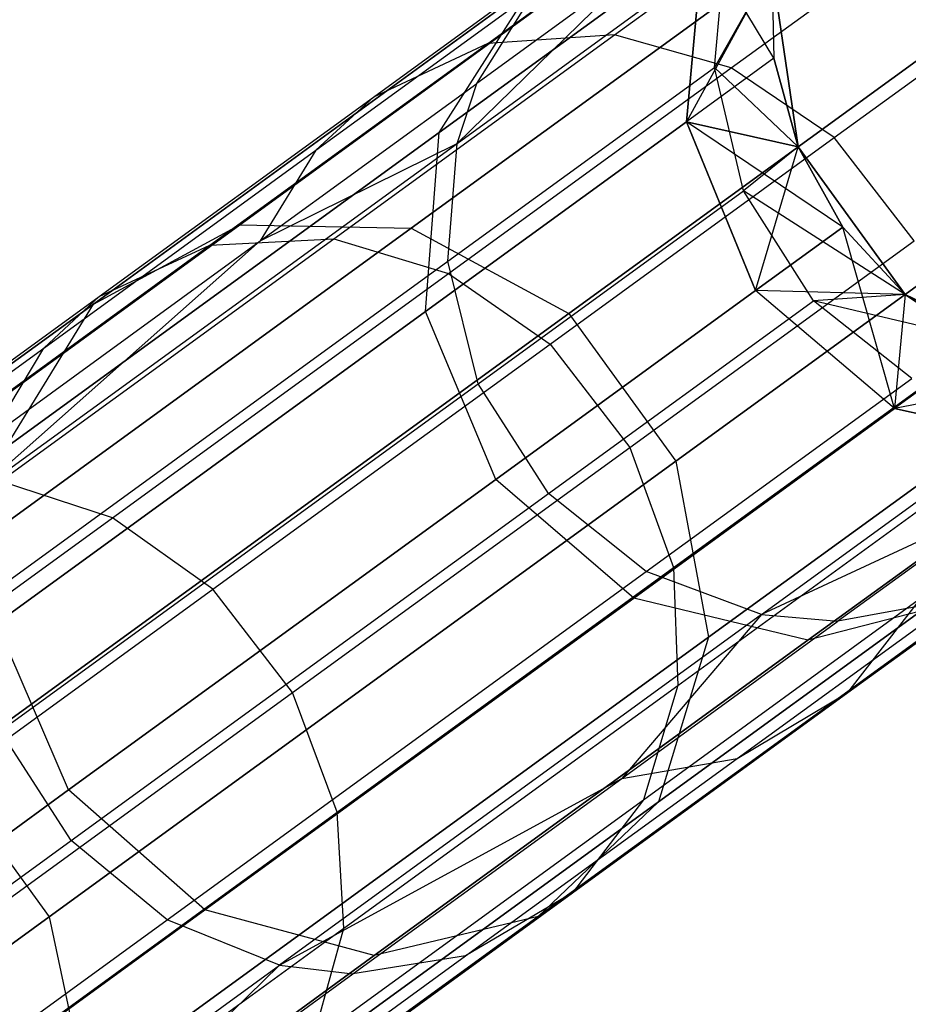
# Model space of a CAD drawing. Extents: x 0.3 to 7.1, y -3.38 to 3.38.
# Tile 365 of 394: x 6.07 to 6.3, y 1.68 to 1.94. Entities that reach past the tile are written whole.
import ezdxf

# ---------------------------------------------------------------- set-up
doc = ezdxf.new("R2010")
doc.units = 0
doc.header["$LTSCALE"] = 2.54
doc.layers.get('0').update_dxf_attribs({"linetype": 'CONTINUOUS'})

# ---------------------------------------------------------------- blocks, each defined once
blk = doc.blocks.new('SINGLES_B_BB_STL')
at = {"color": 0}
for p, q in [((6.22527, 1.93134, 40.09562), (6.28455, 1.97441, 39.8753)), ((6.22527, 1.93134, 40.09562), (6.28455, 1.97441, 39.8753)), ((6.19198, 1.9291, 40.08492), (6.25063, 1.97171, 39.86695)), ((6.19198, 1.9291, 40.08492), (6.25063, 1.97171, 39.86695)), ((6.24438, 1.96686, 16.13981), (6.1269, 1.88151, 15.74599)), ((6.24438, 1.96686, 16.13981), (6.1269, 1.88151, 15.74599)), ((6.1269, 1.88151, 12.51528), (6.24438, 1.96686, 12.12146)), ((6.1269, 1.88151, 12.51528), (6.24438, 1.96686, 12.12146)), ((6.29096, 1.9671, 16.12883), (6.17193, 1.88062, 15.72978)), ((6.29096, 1.9671, 16.12883), (6.17193, 1.88062, 15.72978)), ((6.17193, 1.88062, 12.53148), (6.29096, 1.9671, 12.13244)), ((6.17193, 1.88062, 12.53148), (6.29096, 1.9671, 12.13244)), ((6.2559, 1.92266, 40.10307), (6.31562, 1.96605, 39.88112)), ((6.2559, 1.92266, 40.10307), (6.31562, 1.96605, 39.88112)), ((6.16198, 1.91503, 40.0726), (6.2199, 1.95711, 39.85733)), ((6.16198, 1.91503, 40.0726), (6.2199, 1.95711, 39.85733)), ((6.2485, 1.95601, 16.56315), (6.17928, 1.90572, 16.16554)), ((6.2485, 1.95601, 16.56315), (6.17928, 1.90572, 16.16554)), ((6.17928, 1.90572, 12.09573), (6.2485, 1.95601, 11.69812)), ((6.17928, 1.90572, 12.09573), (6.2485, 1.95601, 11.69812)), ((6.2485, 1.95601, 16.56315), (6.24413, 1.90855, 16.56762)), ((6.2485, 1.95601, 16.56315), (6.24413, 1.90855, 16.56762)), ((6.24413, 1.90855, 11.69365), (6.2485, 1.95601, 11.69812)), ((6.24413, 1.90855, 11.69365), (6.2485, 1.95601, 11.69812)), ((6.2671, 1.92524, 16.96885), (6.2485, 1.95601, 16.56315)), ((6.2671, 1.92524, 16.96885), (6.2485, 1.95601, 16.56315)), ((6.18392, 1.90288, 39.83979), (6.25439, 1.95409, 39.40597)), ((6.18392, 1.90288, 39.83979), (6.25439, 1.95409, 39.40597)), ((6.25146, 1.9228, 39.40354), (6.25439, 1.95409, 39.40597)), ((6.25146, 1.9228, 39.40354), (6.25439, 1.95409, 39.40597)), ((6.23177, 1.94958, 39.62742), (6.18392, 1.90288, 39.83979)), ((6.23177, 1.94958, 39.62742), (6.18392, 1.90288, 39.83979)), ((6.23177, 1.94958, 39.62742), (6.18915, 1.91861, 39.84367)), ((6.23177, 1.94958, 39.62742), (6.18915, 1.91861, 39.84367)), ((6.26652, 1.94934, 11.29242), (6.24413, 1.90855, 11.69365)), ((6.26652, 1.94934, 11.29242), (6.24413, 1.90855, 11.69365)), ((6.26652, 1.94934, 39.09119), (6.25146, 1.9228, 39.40354)), ((6.26652, 1.94934, 39.09119), (6.25146, 1.9228, 39.40354)), ((6.27344, 1.90198, 1.7), (6.26652, 1.94934, 1.7)), ((6.26652, 1.94934, 16.96885), (6.27344, 1.90198, 39.09119)), ((6.27344, 1.90198, 39.09119), (6.26652, 1.94934, 39.09119)), ((6.26652, 1.94934, 16.96885), (6.2671, 1.92524, 16.96885)), ((6.26652, 1.94934, 16.96885), (6.27344, 1.90198, 39.09119)), ((6.26652, 1.94934, 16.96885), (6.2671, 1.92524, 16.96885)), ((6.26652, 1.94934, 11.29242), (6.2671, 1.92524, 11.29242)), ((6.26652, 1.94934, 1.7), (6.2671, 1.92524, 11.29242)), ((6.26652, 1.94934, 11.29242), (6.2671, 1.92524, 11.29242)), ((6.26652, 1.94934, 1.7), (6.2671, 1.92524, 11.29242)), ((6.27344, 1.90198, 1.7), (6.26652, 1.94934, 1.7)), ((6.27344, 1.90198, 39.09119), (6.26652, 1.94934, 39.09119)), ((6.2829, 1.90439, 40.10727), (6.34287, 1.94796, 39.8844)), ((6.2829, 1.90439, 40.10727), (6.34287, 1.94796, 39.8844)), ((6.20407, 1.94471, 16.15306), (6.08848, 1.86072, 15.76553)), ((6.20407, 1.94471, 16.15306), (6.08848, 1.86072, 15.76553)), ((6.08848, 1.86072, 12.49574), (6.20407, 1.94471, 12.10821)), ((6.08848, 1.86072, 12.49574), (6.20407, 1.94471, 12.10821)), ((6.17928, 1.90572, 16.16554), (6.20407, 1.94471, 16.15306)), ((6.17928, 1.90572, 16.16554), (6.20407, 1.94471, 16.15306)), ((6.17928, 1.90572, 12.09573), (6.20407, 1.94471, 12.10821)), ((6.17928, 1.90572, 12.09573), (6.20407, 1.94471, 12.10821)), ((6.33316, 1.94537, 16.12262), (6.21325, 1.85825, 15.72064)), ((6.33316, 1.94537, 16.12262), (6.21325, 1.85825, 15.72064)), ((6.21325, 1.85825, 12.54063), (6.33316, 1.94537, 12.13865)), ((6.21325, 1.85825, 12.54063), (6.33316, 1.94537, 12.13865)), ((6.14688, 1.90107, 40.06487), (6.20434, 1.94282, 39.85129)), ((6.14688, 1.90107, 40.06487), (6.20434, 1.94282, 39.85129)), ((6.18915, 1.91861, 39.84367), (6.20434, 1.94282, 39.85129)), ((6.18915, 1.91861, 39.84367), (6.20434, 1.94282, 39.85129)), ((6.11909, 1.87615, 40.29623), (6.19198, 1.9291, 40.08492)), ((6.11909, 1.87615, 40.29623), (6.19198, 1.9291, 40.08492)), ((6.15159, 1.87781, 40.30919), (6.22527, 1.93134, 40.09562)), ((6.15159, 1.87781, 40.30919), (6.22527, 1.93134, 40.09562)), ((6.19198, 1.9291, 40.08492), (6.16198, 1.91503, 40.0726)), ((6.19198, 1.9291, 40.08492), (6.16198, 1.91503, 40.0726)), ((6.22527, 1.93134, 40.09562), (6.19198, 1.9291, 40.08492)), ((6.22527, 1.93134, 40.09562), (6.19198, 1.9291, 40.08492)), ((6.2559, 1.92266, 40.10307), (6.22527, 1.93134, 40.09562)), ((6.2559, 1.92266, 40.10307), (6.22527, 1.93134, 40.09562)), ((6.2671, 1.92524, 16.96885), (6.24413, 1.90855, 16.56762)), ((6.2671, 1.92524, 16.96885), (6.24413, 1.90855, 16.56762)), ((6.2671, 1.92524, 11.29242), (6.24413, 1.90855, 11.69365)), ((6.2671, 1.92524, 11.29242), (6.24413, 1.90855, 11.69365)), ((6.2671, 1.92524, 16.96885), (6.27344, 1.90198, 39.09119)), ((6.2671, 1.92524, 16.96885), (6.27344, 1.90198, 39.09119)), ((6.2671, 1.92524, 16.96885), (6.27344, 1.90198, 16.96885)), ((6.2671, 1.92524, 16.96885), (6.27344, 1.90198, 16.96885)), ((6.2671, 1.92524, 11.29242), (6.27344, 1.90198, 11.29242)), ((6.27344, 1.90198, 1.7), (6.2671, 1.92524, 11.29242)), ((6.27344, 1.90198, 1.7), (6.2671, 1.92524, 11.29242)), ((6.2671, 1.92524, 11.29242), (6.27344, 1.90198, 11.29242)), ((6.18153, 1.87199, 39.83401), (6.25146, 1.9228, 39.40354)), ((6.18153, 1.87199, 39.83401), (6.25146, 1.9228, 39.40354)), ((6.18168, 1.86873, 40.31823), (6.2559, 1.92266, 40.10307)), ((6.18168, 1.86873, 40.31823), (6.2559, 1.92266, 40.10307)), ((6.27344, 1.90198, 39.09119), (6.25146, 1.9228, 39.40354)), ((6.27344, 1.90198, 39.09119), (6.25146, 1.9228, 39.40354)), ((6.2591, 1.8904, 39.40204), (6.25146, 1.9228, 39.40354)), ((6.2591, 1.8904, 39.40204), (6.25146, 1.9228, 39.40354)), ((6.2829, 1.90439, 40.10727), (6.2559, 1.92266, 40.10307)), ((6.2829, 1.90439, 40.10727), (6.2559, 1.92266, 40.10307)), ((6.13226, 1.87728, 40.0551), (6.18915, 1.91861, 39.84367)), ((6.13226, 1.87728, 40.0551), (6.18915, 1.91861, 39.84367)), ((6.18392, 1.90288, 39.83979), (6.18915, 1.91861, 39.84367)), ((6.18392, 1.90288, 39.83979), (6.18915, 1.91861, 39.84367)), ((6.09, 1.86273, 40.28129), (6.16198, 1.91503, 40.0726)), ((6.09, 1.86273, 40.28129), (6.16198, 1.91503, 40.0726)), ((6.16198, 1.91503, 40.0726), (6.14688, 1.90107, 40.06487)), ((6.16198, 1.91503, 40.0726), (6.14688, 1.90107, 40.06487)), ((6.24413, 1.90855, 16.56762), (6.17568, 1.85882, 16.17439)), ((6.24413, 1.90855, 16.56762), (6.17568, 1.85882, 16.17439)), ((6.17568, 1.85882, 12.08688), (6.24413, 1.90855, 11.69365)), ((6.17568, 1.85882, 12.08688), (6.24413, 1.90855, 11.69365)), ((6.24413, 1.90855, 16.56762), (6.26227, 1.86429, 16.56923)), ((6.28515, 1.88091, 16.96885), (6.24413, 1.90855, 16.56762)), ((6.27344, 1.90198, 16.96885), (6.24413, 1.90855, 16.56762)), ((6.28515, 1.88091, 16.96885), (6.24413, 1.90855, 16.56762)), ((6.27344, 1.90198, 16.96885), (6.24413, 1.90855, 16.56762)), ((6.24413, 1.90855, 16.56762), (6.26227, 1.86429, 16.56923)), ((6.26227, 1.86429, 11.69203), (6.24413, 1.90855, 11.69365)), ((6.24413, 1.90855, 11.69365), (6.27344, 1.90198, 11.29242)), ((6.24413, 1.90855, 11.69365), (6.27344, 1.90198, 11.29242)), ((6.26227, 1.86429, 11.69203), (6.24413, 1.90855, 11.69365)), ((6.17928, 1.90572, 16.16554), (6.06545, 1.82302, 15.78394)), ((6.17928, 1.90572, 16.16554), (6.06545, 1.82302, 15.78394)), ((6.06545, 1.82302, 12.47733), (6.17928, 1.90572, 12.09573)), ((6.06545, 1.82302, 12.47733), (6.17928, 1.90572, 12.09573)), ((6.17568, 1.85882, 16.17439), (6.17928, 1.90572, 16.16554)), ((6.17568, 1.85882, 16.17439), (6.17928, 1.90572, 16.16554)), ((6.17568, 1.85882, 12.08688), (6.17928, 1.90572, 12.09573)), ((6.17568, 1.85882, 12.08688), (6.17928, 1.90572, 12.09573)), ((6.36129, 1.90665, 16.12262), (6.24138, 1.81953, 15.72064)), ((6.36129, 1.90665, 16.12262), (6.24138, 1.81953, 15.72064)), ((6.24138, 1.81953, 12.54063), (6.36129, 1.90665, 12.13865)), ((6.24138, 1.81953, 12.54063), (6.36129, 1.90665, 12.13865)), ((6.20837, 1.85024, 40.32333), (6.2829, 1.90439, 40.10727)), ((6.20837, 1.85024, 40.32333), (6.2829, 1.90439, 40.10727)), ((6.30386, 1.87732, 40.10767), (6.2829, 1.90439, 40.10727)), ((6.30386, 1.87732, 40.10767), (6.2829, 1.90439, 40.10727)), ((6.05698, 1.81066, 40.25404), (6.18392, 1.90288, 39.83979)), ((6.05698, 1.81066, 40.25404), (6.18392, 1.90288, 39.83979)), ((6.07546, 1.84918, 40.27191), (6.14688, 1.90107, 40.06487)), ((6.07546, 1.84918, 40.27191), (6.14688, 1.90107, 40.06487)), ((6.13226, 1.87728, 40.0551), (6.18392, 1.90288, 39.83979)), ((6.13226, 1.87728, 40.0551), (6.18392, 1.90288, 39.83979)), ((6.14688, 1.90107, 40.06487), (6.13226, 1.87728, 40.0551)), ((6.14688, 1.90107, 40.06487), (6.13226, 1.87728, 40.0551)), ((6.18153, 1.87199, 39.83401), (6.18392, 1.90288, 39.83979)), ((6.18153, 1.87199, 39.83401), (6.18392, 1.90288, 39.83979)), ((6.27344, 1.90198, 39.09119), (6.2591, 1.8904, 39.40204)), ((6.27344, 1.90198, 39.09119), (6.2591, 1.8904, 39.40204)), ((6.26227, 1.86429, 11.69203), (6.27344, 1.90198, 11.29242)), ((6.26227, 1.86429, 11.69203), (6.27344, 1.90198, 11.29242)), ((6.30157, 1.86326, 1.7), (6.27344, 1.90198, 1.7)), ((6.27344, 1.90198, 16.96885), (6.27344, 1.90198, 39.09119)), ((6.27344, 1.90198, 16.96885), (6.27344, 1.90198, 39.09119)), ((6.27344, 1.90198, 16.96885), (6.30157, 1.86326, 39.09119)), ((6.30157, 1.86326, 39.09119), (6.27344, 1.90198, 39.09119)), ((6.27344, 1.90198, 16.96885), (6.28515, 1.88091, 16.96885)), ((6.27344, 1.90198, 16.96885), (6.30157, 1.86326, 39.09119)), ((6.27344, 1.90198, 16.96885), (6.28515, 1.88091, 16.96885)), ((6.27344, 1.90198, 11.29242), (6.28515, 1.88091, 11.29242)), ((6.27344, 1.90198, 1.7), (6.27344, 1.90198, 11.29242)), ((6.30157, 1.86326, 11.29242), (6.27344, 1.90198, 1.7)), ((6.30157, 1.86326, 1.7), (6.27344, 1.90198, 1.7)), ((6.30157, 1.86326, 11.29242), (6.27344, 1.90198, 1.7)), ((6.28515, 1.88091, 11.29242), (6.27344, 1.90198, 1.7)), ((6.28515, 1.88091, 11.29242), (6.27344, 1.90198, 1.7)), ((6.27344, 1.90198, 11.29242), (6.28515, 1.88091, 11.29242)), ((6.27344, 1.90198, 1.7), (6.27344, 1.90198, 11.29242)), ((6.30157, 1.86326, 39.09119), (6.27344, 1.90198, 39.09119)), ((6.1895, 1.83984, 39.83043), (6.2591, 1.8904, 39.40204)), ((6.1895, 1.83984, 39.83043), (6.2591, 1.8904, 39.40204)), ((6.30157, 1.86326, 39.09119), (6.2591, 1.8904, 39.40204)), ((6.30157, 1.86326, 39.09119), (6.2591, 1.8904, 39.40204)), ((6.27749, 1.8616, 39.4018), (6.2591, 1.8904, 39.40204)), ((6.27749, 1.8616, 39.4018), (6.2591, 1.8904, 39.40204)), ((6.1269, 1.88151, 15.74599), (5.96573, 1.76441, 15.37654)), ((6.1269, 1.88151, 15.74599), (5.96573, 1.76441, 15.37654)), ((5.96573, 1.76441, 12.88473), (6.1269, 1.88151, 12.51528)), ((5.96573, 1.76441, 12.88473), (6.1269, 1.88151, 12.51528)), ((6.17193, 1.88062, 15.72978), (6.00863, 1.76197, 15.35544)), ((6.17193, 1.88062, 15.72978), (6.00863, 1.76197, 15.35544)), ((6.00863, 1.76197, 12.90583), (6.17193, 1.88062, 12.53148)), ((6.00863, 1.76197, 12.90583), (6.17193, 1.88062, 12.53148)), ((6.08848, 1.86072, 15.76553), (6.1269, 1.88151, 15.74599)), ((6.08848, 1.86072, 15.76553), (6.1269, 1.88151, 15.74599)), ((6.08848, 1.86072, 12.49574), (6.1269, 1.88151, 12.51528)), ((6.08848, 1.86072, 12.49574), (6.1269, 1.88151, 12.51528)), ((6.1269, 1.88151, 15.74599), (6.17193, 1.88062, 15.72978)), ((6.1269, 1.88151, 15.74599), (6.17193, 1.88062, 15.72978)), ((6.1269, 1.88151, 12.51528), (6.17193, 1.88062, 12.53148)), ((6.1269, 1.88151, 12.51528), (6.17193, 1.88062, 12.53148)), ((6.17193, 1.88062, 15.72978), (6.21325, 1.85825, 15.72064)), ((6.17193, 1.88062, 15.72978), (6.21325, 1.85825, 15.72064)), ((6.17193, 1.88062, 12.53148), (6.21325, 1.85825, 12.54063)), ((6.17193, 1.88062, 12.53148), (6.21325, 1.85825, 12.54063)), ((6.26227, 1.86429, 16.56923), (6.28515, 1.88091, 16.96885)), ((6.26227, 1.86429, 16.56923), (6.28515, 1.88091, 16.96885)), ((6.28515, 1.88091, 11.29242), (6.26227, 1.86429, 11.69203)), ((6.28515, 1.88091, 11.29242), (6.26227, 1.86429, 11.69203)), ((6.28515, 1.88091, 16.96885), (6.30157, 1.86326, 39.09119)), ((6.28515, 1.88091, 16.96885), (6.30157, 1.86326, 39.09119)), ((6.28515, 1.88091, 16.96885), (6.30157, 1.86326, 16.96885)), ((6.28515, 1.88091, 16.96885), (6.30157, 1.86326, 16.96885)), ((6.28515, 1.88091, 11.29242), (6.30157, 1.86326, 11.29242)), ((6.29876, 1.83336, 11.69365), (6.28515, 1.88091, 11.29242)), ((6.29876, 1.83336, 11.69365), (6.28515, 1.88091, 11.29242)), ((6.28515, 1.88091, 11.29242), (6.30157, 1.86326, 11.29242)), ((6.13226, 1.87728, 40.0551), (6.05698, 1.81066, 40.25404)), ((6.13226, 1.87728, 40.0551), (6.05698, 1.81066, 40.25404)), ((6.06156, 1.82591, 40.26006), (6.13226, 1.87728, 40.0551)), ((6.06156, 1.82591, 40.26006), (6.13226, 1.87728, 40.0551)), ((6.0641, 1.81425, 40.51458), (6.15159, 1.87781, 40.30919)), ((6.0641, 1.81425, 40.51458), (6.15159, 1.87781, 40.30919)), ((6.11909, 1.87615, 40.29623), (6.15159, 1.87781, 40.30919)), ((6.11909, 1.87615, 40.29623), (6.15159, 1.87781, 40.30919)), ((6.15159, 1.87781, 40.30919), (6.18168, 1.86873, 40.31823)), ((6.15159, 1.87781, 40.30919), (6.18168, 1.86873, 40.31823)), ((6.2293, 1.82315, 40.32381), (6.30386, 1.87732, 40.10767)), ((6.2293, 1.82315, 40.32381), (6.30386, 1.87732, 40.10767)), ((6.03253, 1.81326, 40.49943), (6.11909, 1.87615, 40.29623)), ((6.03253, 1.81326, 40.49943), (6.11909, 1.87615, 40.29623)), ((6.09, 1.86273, 40.28129), (6.11909, 1.87615, 40.29623)), ((6.09, 1.86273, 40.28129), (6.11909, 1.87615, 40.29623)), ((6.05558, 1.78048, 40.24506), (6.18153, 1.87199, 39.83401)), ((6.05558, 1.78048, 40.24506), (6.18153, 1.87199, 39.83401)), ((6.1895, 1.83984, 39.83043), (6.18153, 1.87199, 39.83401)), ((6.1895, 1.83984, 39.83043), (6.18153, 1.87199, 39.83401)), ((6.09354, 1.8047, 40.52514), (6.18168, 1.86873, 40.31823)), ((6.09354, 1.8047, 40.52514), (6.18168, 1.86873, 40.31823)), ((6.18168, 1.86873, 40.31823), (6.20837, 1.85024, 40.32333)), ((6.18168, 1.86873, 40.31823), (6.20837, 1.85024, 40.32333)), ((6.00451, 1.80062, 40.48197), (6.09, 1.86273, 40.28129)), ((6.00451, 1.80062, 40.48197), (6.09, 1.86273, 40.28129)), ((6.07546, 1.84918, 40.27191), (6.09, 1.86273, 40.28129)), ((6.07546, 1.84918, 40.27191), (6.09, 1.86273, 40.28129)), ((6.19409, 1.81476, 16.17758), (6.26227, 1.86429, 16.56923)), ((6.19409, 1.81476, 16.17758), (6.26227, 1.86429, 16.56923)), ((6.26227, 1.86429, 11.69203), (6.19409, 1.81476, 12.08369)), ((6.26227, 1.86429, 11.69203), (6.19409, 1.81476, 12.08369)), ((6.29876, 1.83336, 16.56762), (6.26227, 1.86429, 16.56923)), ((6.29876, 1.83336, 16.56762), (6.26227, 1.86429, 16.56923)), ((6.30157, 1.86326, 16.96885), (6.26227, 1.86429, 16.56923)), ((6.30157, 1.86326, 16.96885), (6.26227, 1.86429, 16.56923)), ((6.29876, 1.83336, 11.69365), (6.26227, 1.86429, 11.69203)), ((6.29876, 1.83336, 11.69365), (6.26227, 1.86429, 11.69203)), ((6.30157, 1.86326, 39.09119), (6.27749, 1.8616, 39.4018)), ((6.30157, 1.86326, 39.09119), (6.27749, 1.8616, 39.4018)), ((6.30157, 1.86326, 16.96885), (6.29876, 1.83336, 16.56762)), ((6.30157, 1.86326, 16.96885), (6.29876, 1.83336, 16.56762)), ((6.30157, 1.86326, 11.29242), (6.29876, 1.83336, 11.69365)), ((6.30157, 1.86326, 11.29242), (6.29876, 1.83336, 11.69365)), ((6.34448, 1.84205, 1.7), (6.30157, 1.86326, 1.7)), ((6.30157, 1.86326, 16.96885), (6.30157, 1.86326, 39.09119)), ((6.30157, 1.86326, 16.96885), (6.30157, 1.86326, 39.09119)), ((6.30157, 1.86326, 16.96885), (6.31806, 1.85196, 39.09119)), ((6.31806, 1.85196, 39.09119), (6.30157, 1.86326, 39.09119)), ((6.30157, 1.86326, 16.96885), (6.31806, 1.85196, 39.09119)), ((6.30157, 1.86326, 16.96885), (6.32174, 1.85005, 16.96885)), ((6.30157, 1.86326, 16.96885), (6.32174, 1.85005, 16.96885)), ((6.30157, 1.86326, 11.29242), (6.32174, 1.85005, 11.29242)), ((6.34448, 1.84205, 1.7), (6.30157, 1.86326, 1.7)), ((6.34448, 1.84205, 11.29242), (6.30157, 1.86326, 1.7)), ((6.32174, 1.85005, 11.29242), (6.30157, 1.86326, 1.7)), ((6.34448, 1.84205, 11.29242), (6.30157, 1.86326, 1.7)), ((6.32174, 1.85005, 11.29242), (6.30157, 1.86326, 1.7)), ((6.30157, 1.86326, 11.29242), (6.32174, 1.85005, 11.29242)), ((6.30157, 1.86326, 11.29242), (6.30157, 1.86326, 1.7)), ((6.30157, 1.86326, 11.29242), (6.30157, 1.86326, 1.7)), ((6.31806, 1.85196, 39.09119), (6.30157, 1.86326, 39.09119)), ((6.08848, 1.86072, 15.76553), (5.92988, 1.7455, 15.40198)), ((6.08848, 1.86072, 15.76553), (5.92988, 1.7455, 15.40198)), ((5.92988, 1.7455, 12.85928), (6.08848, 1.86072, 12.49574)), ((5.92988, 1.7455, 12.85928), (6.08848, 1.86072, 12.49574)), ((6.06545, 1.82302, 15.78394), (6.08848, 1.86072, 15.76553)), ((6.06545, 1.82302, 15.78394), (6.08848, 1.86072, 15.76553)), ((6.06545, 1.82302, 12.47733), (6.08848, 1.86072, 12.49574)), ((6.06545, 1.82302, 12.47733), (6.08848, 1.86072, 12.49574)), ((6.20795, 1.81108, 39.82986), (6.27749, 1.8616, 39.4018)), ((6.20795, 1.81108, 39.82986), (6.27749, 1.8616, 39.4018)), ((6.36892, 1.85981, 16.12883), (6.24989, 1.77333, 15.72978)), ((6.36892, 1.85981, 16.12883), (6.24989, 1.77333, 15.72978)), ((6.24989, 1.77333, 12.53148), (6.36892, 1.85981, 12.13244)), ((6.24989, 1.77333, 12.53148), (6.36892, 1.85981, 12.13244)), ((6.31806, 1.85196, 39.09119), (6.27749, 1.8616, 39.4018)), ((6.31806, 1.85196, 39.09119), (6.27749, 1.8616, 39.4018)), ((6.30331, 1.84125, 39.40284), (6.27749, 1.8616, 39.4018)), ((6.30331, 1.84125, 39.40284), (6.27749, 1.8616, 39.4018)), ((6.21325, 1.85825, 15.72064), (6.04873, 1.73873, 15.34353)), ((6.21325, 1.85825, 15.72064), (6.04873, 1.73873, 15.34353)), ((6.04873, 1.73873, 12.91774), (6.21325, 1.85825, 12.54063)), ((6.04873, 1.73873, 12.91774), (6.21325, 1.85825, 12.54063)), ((6.17568, 1.85882, 16.17439), (6.0631, 1.77703, 15.79699)), ((6.17568, 1.85882, 16.17439), (6.0631, 1.77703, 15.79699)), ((6.0631, 1.77703, 12.46428), (6.17568, 1.85882, 12.08688)), ((6.0631, 1.77703, 12.46428), (6.17568, 1.85882, 12.08688)), ((6.19409, 1.81476, 16.17758), (6.17568, 1.85882, 16.17439)), ((6.19409, 1.81476, 16.17758), (6.17568, 1.85882, 16.17439)), ((6.19409, 1.81476, 12.08369), (6.17568, 1.85882, 12.08688)), ((6.19409, 1.81476, 12.08369), (6.17568, 1.85882, 12.08688)), ((6.21325, 1.85825, 15.72064), (6.24138, 1.81953, 15.72064)), ((6.21325, 1.85825, 15.72064), (6.24138, 1.81953, 15.72064)), ((6.21325, 1.85825, 12.54063), (6.24138, 1.81953, 12.54063)), ((6.21325, 1.85825, 12.54063), (6.24138, 1.81953, 12.54063)), ((5.99065, 1.78756, 40.47101), (6.07546, 1.84918, 40.27191)), ((5.99065, 1.78756, 40.47101), (6.07546, 1.84918, 40.27191)), ((6.06156, 1.82591, 40.26006), (6.07546, 1.84918, 40.27191)), ((6.06156, 1.82591, 40.26006), (6.07546, 1.84918, 40.27191)), ((6.11986, 1.78594, 40.5311), (6.20837, 1.85024, 40.32333)), ((6.11986, 1.78594, 40.5311), (6.20837, 1.85024, 40.32333)), ((6.20837, 1.85024, 40.32333), (6.2293, 1.82315, 40.32381)), ((6.20837, 1.85024, 40.32333), (6.2293, 1.82315, 40.32381)), ((6.32174, 1.85005, 16.96885), (6.29876, 1.83336, 16.56762)), ((6.32174, 1.85005, 16.96885), (6.29876, 1.83336, 16.56762)), ((6.32174, 1.85005, 11.29242), (6.29876, 1.83336, 11.69365)), ((6.32174, 1.85005, 11.29242), (6.29876, 1.83336, 11.69365)), ((6.24071, 1.7916, 40.31938), (6.31501, 1.84558, 40.10402)), ((6.24071, 1.7916, 40.31938), (6.31501, 1.84558, 40.10402)), ((6.23353, 1.79055, 39.83235), (6.30331, 1.84125, 39.40284)), ((6.23353, 1.79055, 39.83235), (6.30331, 1.84125, 39.40284)), ((6.34448, 1.84205, 16.96885), (6.29876, 1.83336, 16.56762)), ((6.34448, 1.84205, 16.96885), (6.29876, 1.83336, 16.56762)), ((6.06415, 1.74877, 40.2395), (6.1895, 1.83984, 39.83043)), ((6.06415, 1.74877, 40.2395), (6.1895, 1.83984, 39.83043)), ((6.20795, 1.81108, 39.82986), (6.1895, 1.83984, 39.83043)), ((6.20795, 1.81108, 39.82986), (6.1895, 1.83984, 39.83043)), ((6.29876, 1.83336, 16.56762), (6.23031, 1.78362, 16.17439)), ((6.29876, 1.83336, 16.56762), (6.23031, 1.78362, 16.17439)), ((6.23031, 1.78362, 12.08688), (6.29876, 1.83336, 11.69365)), ((6.23031, 1.78362, 12.08688), (6.29876, 1.83336, 11.69365)), ((6.34524, 1.82285, 16.56315), (6.29876, 1.83336, 16.56762)), ((6.34524, 1.82285, 16.56315), (6.29876, 1.83336, 16.56762)), ((6.29876, 1.83336, 11.69365), (6.34524, 1.82285, 11.69812)), ((6.29876, 1.83336, 11.69365), (6.34524, 1.82285, 11.69812)), ((6.26387, 1.77932, 39.83751), (6.33413, 1.83037, 39.40501)), ((6.26387, 1.77932, 39.83751), (6.33413, 1.83037, 39.40501)), ((6.14076, 1.75882, 40.53166), (6.2293, 1.82315, 40.32381)), ((6.14076, 1.75882, 40.53166), (6.2293, 1.82315, 40.32381)), ((6.2293, 1.82315, 40.32381), (6.24071, 1.7916, 40.31938)), ((6.2293, 1.82315, 40.32381), (6.24071, 1.7916, 40.31938)), ((6.34524, 1.82285, 16.56315), (6.27603, 1.77256, 16.16554)), ((6.34524, 1.82285, 16.56315), (6.27603, 1.77256, 16.16554)), ((6.27603, 1.77256, 12.09573), (6.34524, 1.82285, 11.69812)), ((6.27603, 1.77256, 12.09573), (6.34524, 1.82285, 11.69812)), ((6.24138, 1.81953, 15.72064), (6.07687, 1.7, 15.34353)), ((6.24138, 1.81953, 15.72064), (6.07687, 1.7, 15.34353)), ((6.07687, 1.7, 12.91774), (6.24138, 1.81953, 12.54063)), ((6.07687, 1.7, 12.91774), (6.24138, 1.81953, 12.54063)), ((6.24138, 1.81953, 15.72064), (6.24989, 1.77333, 15.72978)), ((6.24138, 1.81953, 15.72064), (6.24989, 1.77333, 15.72978)), ((6.24138, 1.81953, 12.54063), (6.24989, 1.77333, 12.53148)), ((6.24138, 1.81953, 12.54063), (6.24989, 1.77333, 12.53148)), ((6.3543, 1.81557, 16.13981), (6.23682, 1.73022, 15.74599)), ((6.3543, 1.81557, 16.13981), (6.23682, 1.73022, 15.74599)), ((6.23682, 1.73022, 12.51528), (6.3543, 1.81557, 12.12146)), ((6.23682, 1.73022, 12.51528), (6.3543, 1.81557, 12.12146)), ((6.09354, 1.8047, 40.52514), (6.0641, 1.81425, 40.51458)), ((6.09354, 1.8047, 40.52514), (6.0641, 1.81425, 40.51458)), ((6.08197, 1.73329, 15.8017), (6.19409, 1.81476, 16.17758)), ((6.08197, 1.73329, 15.8017), (6.19409, 1.81476, 16.17758)), ((6.19409, 1.81476, 12.08369), (6.08197, 1.73329, 12.45957)), ((6.19409, 1.81476, 12.08369), (6.08197, 1.73329, 12.45957)), ((6.23031, 1.78362, 16.17439), (6.19409, 1.81476, 16.17758)), ((6.23031, 1.78362, 16.17439), (6.19409, 1.81476, 16.17758)), ((6.23031, 1.78362, 12.08688), (6.19409, 1.81476, 12.08369)), ((6.23031, 1.78362, 12.08688), (6.19409, 1.81476, 12.08369)), ((6.24184, 1.76071, 40.31118), (6.31563, 1.81433, 40.09725)), ((6.24184, 1.76071, 40.31118), (6.31563, 1.81433, 40.09725)), ((6.0827, 1.72008, 40.23862), (6.20795, 1.81108, 39.82986)), ((6.0827, 1.72008, 40.23862), (6.20795, 1.81108, 39.82986)), ((6.23353, 1.79055, 39.83235), (6.20795, 1.81108, 39.82986)), ((6.23353, 1.79055, 39.83235), (6.20795, 1.81108, 39.82986)), ((6.32641, 1.80844, 39.62614), (6.26387, 1.77932, 39.83751)), ((6.32641, 1.80844, 39.62614), (6.26387, 1.77932, 39.83751)), ((6.32641, 1.80844, 39.62614), (6.28389, 1.77755, 39.84186)), ((6.32641, 1.80844, 39.62614), (6.28389, 1.77755, 39.84186)), ((5.99202, 1.73094, 40.72246), (6.09354, 1.8047, 40.52514)), ((5.99202, 1.73094, 40.72246), (6.09354, 1.8047, 40.52514)), ((6.11986, 1.78594, 40.5311), (6.09354, 1.8047, 40.52514)), ((6.11986, 1.78594, 40.5311), (6.09354, 1.8047, 40.52514)), ((6.28647, 1.75883, 40.07597), (6.34459, 1.80105, 39.85996)), ((6.28647, 1.75883, 40.07597), (6.34459, 1.80105, 39.85996)), ((6.10786, 1.69925, 40.24247), (6.23353, 1.79055, 39.83235)), ((6.10786, 1.69925, 40.24247), (6.23353, 1.79055, 39.83235)), ((6.15249, 1.72751, 40.52649), (6.24071, 1.7916, 40.31938)), ((6.15249, 1.72751, 40.52649), (6.24071, 1.7916, 40.31938)), ((6.26387, 1.77932, 39.83751), (6.23353, 1.79055, 39.83235)), ((6.26387, 1.77932, 39.83751), (6.23353, 1.79055, 39.83235)), ((6.24071, 1.7916, 40.31938), (6.24184, 1.76071, 40.31118)), ((6.24071, 1.7916, 40.31938), (6.24184, 1.76071, 40.31118)), ((6.01793, 1.71188, 40.72924), (6.11986, 1.78594, 40.5311)), ((6.01793, 1.71188, 40.72924), (6.11986, 1.78594, 40.5311)), ((6.14076, 1.75882, 40.53166), (6.11986, 1.78594, 40.5311)), ((6.14076, 1.75882, 40.53166), (6.11986, 1.78594, 40.5311)), ((6.23031, 1.78362, 16.17439), (6.11774, 1.70183, 15.79699)), ((6.23031, 1.78362, 16.17439), (6.11774, 1.70183, 15.79699)), ((6.11774, 1.70183, 12.46428), (6.23031, 1.78362, 12.08688)), ((6.11774, 1.70183, 12.46428), (6.23031, 1.78362, 12.08688)), ((6.32077, 1.78409, 16.15306), (6.20518, 1.7001, 15.76553)), ((6.32077, 1.78409, 16.15306), (6.20518, 1.7001, 15.76553)), ((6.20518, 1.7001, 12.49574), (6.32077, 1.78409, 12.10821)), ((6.20518, 1.7001, 12.49574), (6.32077, 1.78409, 12.10821)), ((6.27603, 1.77256, 16.16554), (6.23031, 1.78362, 16.17439)), ((6.27603, 1.77256, 16.16554), (6.23031, 1.78362, 16.17439)), ((6.27603, 1.77256, 12.09573), (6.23031, 1.78362, 12.08688)), ((6.27603, 1.77256, 12.09573), (6.23031, 1.78362, 12.08688)), ((6.23282, 1.73074, 40.29934), (6.3059, 1.78383, 40.08749)), ((6.23282, 1.73074, 40.29934), (6.3059, 1.78383, 40.08749)), ((6.25746, 1.74158, 40.06325), (6.31483, 1.78326, 39.85003)), ((6.25746, 1.74158, 40.06325), (6.31483, 1.78326, 39.85003)), ((6.32077, 1.78409, 16.15306), (6.27603, 1.77256, 16.16554)), ((6.32077, 1.78409, 16.15306), (6.27603, 1.77256, 16.16554)), ((6.32077, 1.78409, 12.10821), (6.27603, 1.77256, 12.09573)), ((6.32077, 1.78409, 12.10821), (6.27603, 1.77256, 12.09573)), ((6.31483, 1.78326, 39.85003), (6.28389, 1.77755, 39.84186)), ((6.31483, 1.78326, 39.85003), (6.28389, 1.77755, 39.84186)), ((6.28647, 1.75883, 40.07597), (6.3059, 1.78383, 40.08749)), ((6.28647, 1.75883, 40.07597), (6.3059, 1.78383, 40.08749)), ((6.26387, 1.77932, 39.83751), (6.13733, 1.68738, 40.25049)), ((6.26387, 1.77932, 39.83751), (6.13733, 1.68738, 40.25049)), ((6.26387, 1.77932, 39.83751), (6.22714, 1.73632, 40.05279)), ((6.26387, 1.77932, 39.83751), (6.22714, 1.73632, 40.05279)), ((6.26387, 1.77932, 39.83751), (6.28389, 1.77755, 39.84186)), ((6.26387, 1.77932, 39.83751), (6.28389, 1.77755, 39.84186)), ((6.08197, 1.73329, 15.8017), (6.0631, 1.77703, 15.79699)), ((6.08197, 1.73329, 15.8017), (6.0631, 1.77703, 15.79699)), ((6.08197, 1.73329, 12.45957), (6.0631, 1.77703, 12.46428)), ((6.08197, 1.73329, 12.45957), (6.0631, 1.77703, 12.46428)), ((6.22714, 1.73632, 40.05279), (6.28389, 1.77755, 39.84186)), ((6.22714, 1.73632, 40.05279), (6.28389, 1.77755, 39.84186)), ((6.24989, 1.77333, 15.72978), (6.08658, 1.65468, 15.35544)), ((6.24989, 1.77333, 15.72978), (6.08658, 1.65468, 15.35544)), ((6.08658, 1.65468, 12.90583), (6.24989, 1.77333, 12.53148)), ((6.08658, 1.65468, 12.90583), (6.24989, 1.77333, 12.53148)), ((6.27603, 1.77256, 16.16554), (6.1622, 1.68986, 15.78394)), ((6.27603, 1.77256, 16.16554), (6.1622, 1.68986, 15.78394)), ((6.1622, 1.68986, 12.47733), (6.27603, 1.77256, 12.09573)), ((6.1622, 1.68986, 12.47733), (6.27603, 1.77256, 12.09573)), ((6.24989, 1.77333, 15.72978), (6.23682, 1.73022, 15.74599)), ((6.24989, 1.77333, 15.72978), (6.23682, 1.73022, 15.74599)), ((6.24989, 1.77333, 12.53148), (6.23682, 1.73022, 12.51528)), ((6.24989, 1.77333, 12.53148), (6.23682, 1.73022, 12.51528)), ((6.03878, 1.68473, 40.72988), (6.14076, 1.75882, 40.53166)), ((6.03878, 1.68473, 40.72988), (6.14076, 1.75882, 40.53166)), ((6.15249, 1.72751, 40.52649), (6.14076, 1.75882, 40.53166)), ((6.15249, 1.72751, 40.52649), (6.14076, 1.75882, 40.53166)), ((6.1542, 1.69705, 40.51691), (6.24184, 1.76071, 40.31118)), ((6.1542, 1.69705, 40.51691), (6.24184, 1.76071, 40.31118)), ((6.21424, 1.70634, 40.28537), (6.28647, 1.75883, 40.07597)), ((6.21424, 1.70634, 40.28537), (6.28647, 1.75883, 40.07597)), ((6.24184, 1.76071, 40.31118), (6.23282, 1.73074, 40.29934)), ((6.24184, 1.76071, 40.31118), (6.23282, 1.73074, 40.29934)), ((6.25746, 1.74158, 40.06325), (6.28647, 1.75883, 40.07597)), ((6.25746, 1.74158, 40.06325), (6.28647, 1.75883, 40.07597)), ((6.0827, 1.72008, 40.23862), (6.06415, 1.74877, 40.2395)), ((6.0827, 1.72008, 40.23862), (6.06415, 1.74877, 40.2395)), ((6.18616, 1.68978, 40.26994), (6.25746, 1.74158, 40.06325)), ((6.18616, 1.68978, 40.26994), (6.25746, 1.74158, 40.06325)), ((6.22714, 1.73632, 40.05279), (6.25746, 1.74158, 40.06325)), ((6.22714, 1.73632, 40.05279), (6.25746, 1.74158, 40.06325)), ((6.04873, 1.73873, 15.34353), (6.07687, 1.7, 15.34353)), ((6.04873, 1.73873, 15.34353), (6.07687, 1.7, 15.34353)), ((6.04873, 1.73873, 12.91774), (6.07687, 1.7, 12.91774)), ((6.04873, 1.73873, 12.91774), (6.07687, 1.7, 12.91774)), ((6.13733, 1.68738, 40.25049), (6.22714, 1.73632, 40.05279)), ((6.13733, 1.68738, 40.25049), (6.22714, 1.73632, 40.05279)), ((6.1566, 1.68507, 40.25726), (6.22714, 1.73632, 40.05279)), ((6.1566, 1.68507, 40.25726), (6.22714, 1.73632, 40.05279)), ((5.92814, 1.62153, 15.44909), (6.08197, 1.73329, 15.8017)), ((5.92814, 1.62153, 15.44909), (6.08197, 1.73329, 15.8017)), ((6.08197, 1.73329, 12.45957), (5.92814, 1.62153, 12.81218)), ((6.08197, 1.73329, 12.45957), (5.92814, 1.62153, 12.81218)), ((6.11774, 1.70183, 15.79699), (6.08197, 1.73329, 15.8017)), ((6.11774, 1.70183, 15.79699), (6.08197, 1.73329, 15.8017)), ((6.11774, 1.70183, 12.46428), (6.08197, 1.73329, 12.45957)), ((6.11774, 1.70183, 12.46428), (6.08197, 1.73329, 12.45957)), ((6.23682, 1.73022, 15.74599), (6.07565, 1.61313, 15.37654)), ((6.23682, 1.73022, 15.74599), (6.07565, 1.61313, 15.37654)), ((6.07565, 1.61313, 12.88473), (6.23682, 1.73022, 12.51528)), ((6.07565, 1.61313, 12.88473), (6.23682, 1.73022, 12.51528)), ((6.14604, 1.66769, 40.50306), (6.23282, 1.73074, 40.29934)), ((6.14604, 1.66769, 40.50306), (6.23282, 1.73074, 40.29934)), ((6.23682, 1.73022, 15.74599), (6.20518, 1.7001, 15.76553)), ((6.23682, 1.73022, 15.74599), (6.20518, 1.7001, 15.76553)), ((6.23682, 1.73022, 12.51528), (6.20518, 1.7001, 12.49574)), ((6.23682, 1.73022, 12.51528), (6.20518, 1.7001, 12.49574)), ((6.23282, 1.73074, 40.29934), (6.21424, 1.70634, 40.28537)), ((6.23282, 1.73074, 40.29934), (6.21424, 1.70634, 40.28537)), ((6.05088, 1.65368, 40.724), (6.15249, 1.72751, 40.52649)), ((6.05088, 1.65368, 40.724), (6.15249, 1.72751, 40.52649)), ((6.1542, 1.69705, 40.51691), (6.15249, 1.72751, 40.52649)), ((6.1542, 1.69705, 40.51691), (6.15249, 1.72751, 40.52649)), ((5.90535, 1.59123, 40.61662), (6.0827, 1.72008, 40.23862)), ((5.90535, 1.59123, 40.61662), (6.0827, 1.72008, 40.23862)), ((6.10786, 1.69925, 40.24247), (6.0827, 1.72008, 40.23862)), ((6.10786, 1.69925, 40.24247), (6.0827, 1.72008, 40.23862)), ((6.12846, 1.64402, 40.48675), (6.21424, 1.70634, 40.28537)), ((6.12846, 1.64402, 40.48675), (6.21424, 1.70634, 40.28537)), ((6.21424, 1.70634, 40.28537), (6.18616, 1.68978, 40.26994)), ((6.21424, 1.70634, 40.28537), (6.18616, 1.68978, 40.26994)), ((6.11774, 1.70183, 15.79699), (5.96329, 1.58962, 15.44295)), ((6.11774, 1.70183, 15.79699), (5.96329, 1.58962, 15.44295)), ((5.96329, 1.58962, 12.81832), (6.11774, 1.70183, 12.46428)), ((5.96329, 1.58962, 12.81832), (6.11774, 1.70183, 12.46428)), ((6.1622, 1.68986, 15.78394), (6.11774, 1.70183, 15.79699)), ((6.1622, 1.68986, 15.78394), (6.11774, 1.70183, 15.79699)), ((6.1622, 1.68986, 12.47733), (6.11774, 1.70183, 12.46428)), ((6.1622, 1.68986, 12.47733), (6.11774, 1.70183, 12.46428)), ((6.07687, 1.7, 15.34353), (5.87103, 1.55045, 14.99881)), ((6.07687, 1.7, 15.34353), (5.87103, 1.55045, 14.99881)), ((5.87103, 1.55045, 13.26245), (6.07687, 1.7, 12.91774)), ((5.87103, 1.55045, 13.26245), (6.07687, 1.7, 12.91774)), ((5.92992, 1.56996, 40.62175), (6.10786, 1.69925, 40.24247)), ((5.92992, 1.56996, 40.62175), (6.10786, 1.69925, 40.24247)), ((6.20518, 1.7001, 15.76553), (6.04658, 1.58487, 15.40198)), ((6.20518, 1.7001, 15.76553), (6.04658, 1.58487, 15.40198)), ((6.04658, 1.58487, 12.85928), (6.20518, 1.7001, 12.49574)), ((6.04658, 1.58487, 12.85928), (6.20518, 1.7001, 12.49574)), ((6.07687, 1.7, 15.34353), (6.08658, 1.65468, 15.35544)), ((6.07687, 1.7, 15.34353), (6.08658, 1.65468, 15.35544)), ((6.07687, 1.7, 12.91774), (6.08658, 1.65468, 12.90583)), ((6.07687, 1.7, 12.91774), (6.08658, 1.65468, 12.90583)), ((6.13733, 1.68738, 40.25049), (6.10786, 1.69925, 40.24247)), ((6.13733, 1.68738, 40.25049), (6.10786, 1.69925, 40.24247)), ((6.20518, 1.7001, 15.76553), (6.1622, 1.68986, 15.78394)), ((6.20518, 1.7001, 15.76553), (6.1622, 1.68986, 15.78394)), ((6.20518, 1.7001, 12.49574), (6.1622, 1.68986, 12.47733)), ((6.20518, 1.7001, 12.49574), (6.1622, 1.68986, 12.47733)), ((6.05327, 1.62371, 40.7131), (6.1542, 1.69705, 40.51691)), ((6.05327, 1.62371, 40.7131), (6.1542, 1.69705, 40.51691)), ((6.14604, 1.66769, 40.50306), (6.1542, 1.69705, 40.51691)), ((6.14604, 1.66769, 40.50306), (6.1542, 1.69705, 40.51691)), ((6.1622, 1.68986, 15.78394), (6.00603, 1.57639, 15.42595)), ((6.1622, 1.68986, 15.78394), (6.00603, 1.57639, 15.42595)), ((6.00603, 1.57639, 12.83532), (6.1622, 1.68986, 12.47733)), ((6.00603, 1.57639, 12.83532), (6.1622, 1.68986, 12.47733)), ((6.10149, 1.62826, 40.46872), (6.18616, 1.68978, 40.26994)), ((6.10149, 1.62826, 40.46872), (6.18616, 1.68978, 40.26994)), ((6.18616, 1.68978, 40.26994), (6.1566, 1.68507, 40.25726)), ((6.18616, 1.68978, 40.26994), (6.1566, 1.68507, 40.25726)), ((5.95814, 1.5572, 40.63241), (6.13733, 1.68738, 40.25049)), ((5.95814, 1.5572, 40.63241), (6.13733, 1.68738, 40.25049)), ((6.13733, 1.68738, 40.25049), (6.07284, 1.62422, 40.45389)), ((6.13733, 1.68738, 40.25049), (6.07284, 1.62422, 40.45389)), ((6.13733, 1.68738, 40.25049), (6.1566, 1.68507, 40.25726)), ((6.13733, 1.68738, 40.25049), (6.1566, 1.68507, 40.25726)), ((6.07284, 1.62422, 40.45389), (6.1566, 1.68507, 40.25726)), ((6.07284, 1.62422, 40.45389), (6.1566, 1.68507, 40.25726))]:
    blk.add_line(p, q, dxfattribs=at)

msp = doc.modelspace()

# ---------------------------------------------------------------- block references
at = {"color": 0}
msp.add_blockref('SINGLES_B_BB_STL', (0, 0), dxfattribs=at)

doc.saveas('drawing.dxf')
